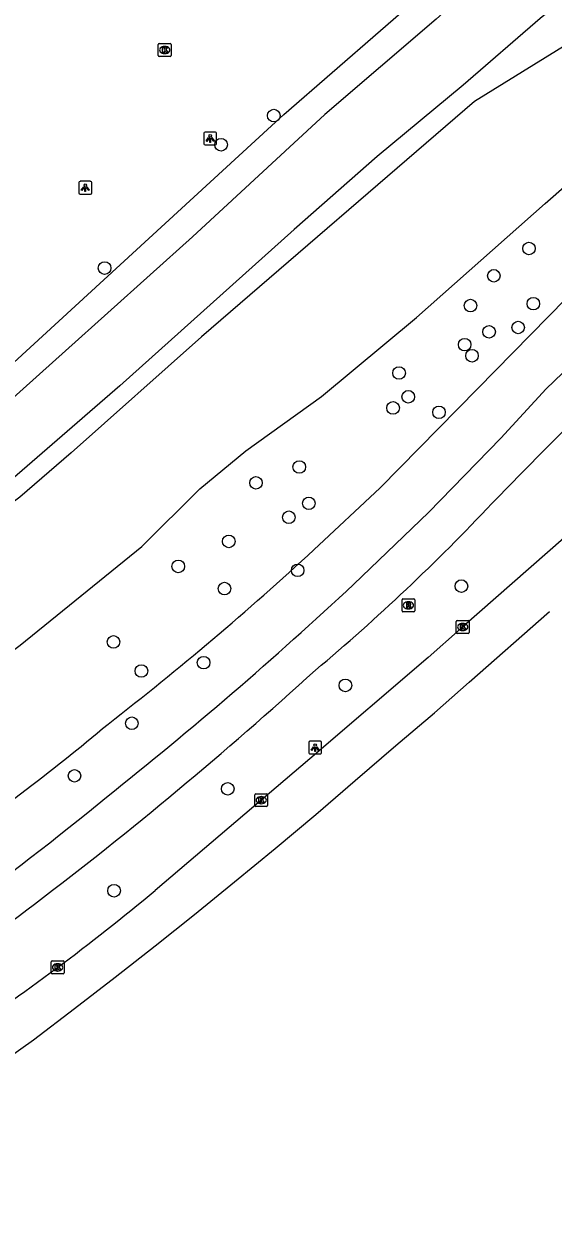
# Model space of a CAD drawing. Extents: x 157793 to 159380, y 380882 to 382313.
# Drawn here: x 158216 to 158257, y 380935.5 to 381028.3 of the extents above; entities that cross this region are included whole.
import ezdxf

# ---------------------------------------------------------------- set-up
doc = ezdxf.new("R2010")
doc.units = 0
for name, color, linetype in [('IMGEO_Berm_groen', 7, 'Continuous'), ('IMGEO_Boom', 7, 'Continuous'), ('IMGEO_Fietspad_gesloten', 7, 'Continuous'), ('IMGEO_Gemengd_bos', 7, 'Continuous'), ('IMGEO_Groenvoorziening', 7, 'Continuous'), ('IMGEO_Kolk', 7, 'Continuous'), ('IMGEO_Lichtpunt', 7, 'Continuous'), ('IMGEO_Rijbaan_regionaal_gesloten', 7, 'Continuous'), ('IMGEO_Rioolput', 7, 'Continuous'), ('IMGEO_Waterloop', 7, 'Continuous')]:
    doc.layers.add(name, color=color, linetype=linetype)

msp = doc.modelspace()

# ---------------------------------------------------------------- linework, layer by layer
at = {"layer": 'IMGEO_Berm_groen'}
msp.add_lwpolyline([(158238.475, 380987.482), (158243.61, 380992.305), (158251.168, 381000), (158264.948, 381014.029), (158265.928, 381017.719), (158270.036, 381021.233)], dxfattribs=at)
for centre, radius, start, end in [((158073.912, 381165.589), 242.494, 307.78486, 312.73667), ((158111.297, 381106.44), 172.971, 304.24768, 310.00282)]:
    msp.add_arc(centre, radius, start, end, dxfattribs=at)
at = {"layer": 'IMGEO_Boom'}
for centre in [(158235.361, 381021.224), (158231.267, 381018.956), (158255.178, 381010.895), (158222.221, 381009.371), (158252.45, 381008.775), (158250.634, 381006.457), (158255.516, 381006.608), (158254.339, 381004.758), (158252.08, 381004.419), (158250.182, 381003.426), (158250.754, 381002.56), (158245.092, 381001.219), (158245.803, 380999.373), (158244.622, 380998.508), (158248.189, 380998.167), (158237.338, 380993.919), (158233.979, 380992.687), (158238.08, 380991.096), (158236.53, 380990.014), (158231.866, 380988.139), (158227.945, 380986.193), (158237.213, 380985.889), (158231.533, 380984.469), (158249.93, 380984.662), (158222.912, 380980.325), (158229.908, 380978.718), (158225.08, 380978.07), (158240.924, 380976.946), (158224.338, 380974.008), (158219.884, 380969.921), (158231.788, 380968.914), (158222.958, 380960.994)]:
    msp.add_circle(centre, 0.489, dxfattribs=at)
at = {"layer": 'IMGEO_Fietspad_gesloten'}
for points in [[(158241.579, 380984.811), (158247.368, 380990.392), (158252.983, 380996.15), (158256.518, 381000), (158267.305, 381010.345), (158274.1, 381016.48)], [(158258.788, 380997.667), (158256.275, 380995.143), (158253.414, 380992.222), (158252.892, 380991.689), (158252.304, 380991.093)]]:
    msp.add_lwpolyline(points, dxfattribs=at)
for centre, radius, start, end in [((158136.68, 381099.673), 158.614, 309.97944, 316.7994), ((158023.013, 381219.252), 320.52, 308.4607, 312.99295), ((158021.873, 381216), 321.79, 307.27806, 312.33619), ((158061.311, 381164.107), 253.557, 302.61322, 309.43482), ((158041.565, 381191.213), 290.14, 302.51202, 307.14846)]:
    msp.add_arc(centre, radius, start, end, dxfattribs=at)
at = {"layer": 'IMGEO_Gemengd_bos'}
for points in [[(158210.933, 380998.175), (158212.921, 381000), (158236.13, 381021.306), (158269.927, 381050.711)], [(158256.752, 381036.697), (158247.96, 381028.718), (158239.322, 381021.306), (158229.059, 381011.805), (158215.9, 381000), (158206.906, 380991.931)]]:
    msp.add_lwpolyline(points, dxfattribs=at)
at = {"layer": 'IMGEO_Groenvoorziening'}
msp.add_lwpolyline([(158271.458, 381036.66), (158270.493, 381036.936), (158269.191, 381036.83), (158267.448, 381036.163), (158262.407, 381033.518), (158259.251, 381031.42), (158256.036, 381028.769), (158250.077, 381023.586), (158243.378, 381018.052), (158236.933, 381012.36), (158223.407, 381000.213), (158212.491, 380990.777), (158203.316, 380983.871), (158190.917, 380975.525), (158179.004, 380968.512), (158166.85, 380962.06), (158155.302, 380956.432), (158148.616, 380953.456), (158142.751, 380951.274), (158119.398, 380945.055)], dxfattribs=at)
at = {"layer": 'IMGEO_Kolk'}
for p, q in [((158226.392, 381025.892), (158226.392, 381026.744)), ((158226.467, 381026.818), (158227.319, 381026.818)), ((158226.88, 381026.598), (158226.905, 381026.598)), ((158227.393, 381026.744), (158227.393, 381025.892)), ((158227.319, 381025.818), (158226.467, 381025.818)), ((158226.903, 381026.038), (158226.878, 381026.038)), ((158249.529, 380981.061), (158249.529, 380981.913)), ((158249.604, 380981.987), (158250.456, 380981.987)), ((158250.53, 380981.913), (158250.53, 380981.061)), ((158250.456, 380980.987), (158249.604, 380980.987)), ((158250.04, 380981.207), (158250.015, 380981.207)), ((158250.017, 380981.767), (158250.042, 380981.767)), ((158233.88, 380967.605), (158233.88, 380968.457)), ((158233.955, 380968.531), (158234.807, 380968.531)), ((158234.368, 380968.311), (158234.393, 380968.311)), ((158234.881, 380968.457), (158234.881, 380967.605)), ((158234.807, 380967.531), (158233.955, 380967.531)), ((158234.391, 380967.751), (158234.366, 380967.751)), ((158218.071, 380954.61), (158218.071, 380955.462)), ((158218.146, 380955.536), (158218.998, 380955.536)), ((158218.559, 380955.316), (158218.584, 380955.316)), ((158219.072, 380955.462), (158219.072, 380954.61)), ((158218.998, 380954.536), (158218.146, 380954.536)), ((158218.582, 380954.756), (158218.557, 380954.756))]:
    msp.add_line(p, q, dxfattribs=at)
for points in [[(158226.392, 381025.892), (158226.392, 381026.744)], [(158226.467, 381026.818), (158227.319, 381026.818)], [(158226.713, 381026.518), (158226.836, 381026.518), (158226.836, 381026.367), (158226.966, 381026.518), (158227.13, 381026.518), (158226.984, 381026.367), (158227.137, 381026.118), (158226.985, 381026.118), (158226.9, 381026.282), (158226.836, 381026.215), (158226.836, 381026.118), (158226.713, 381026.118), (158226.713, 381026.518)], [(158227.393, 381026.744), (158227.393, 381025.892)], [(158227.319, 381025.818), (158226.467, 381025.818)], [(158249.529, 380981.061), (158249.529, 380981.913)], [(158249.604, 380981.987), (158250.456, 380981.987)], [(158250.53, 380981.913), (158250.53, 380981.061)], [(158250.456, 380980.987), (158249.604, 380980.987)], [(158249.85, 380981.687), (158249.973, 380981.687), (158249.973, 380981.536), (158250.103, 380981.687), (158250.267, 380981.687), (158250.121, 380981.536), (158250.274, 380981.287), (158250.122, 380981.287), (158250.037, 380981.451), (158249.973, 380981.384), (158249.973, 380981.287), (158249.85, 380981.287), (158249.85, 380981.687)], [(158233.88, 380967.605), (158233.88, 380968.457)], [(158233.955, 380968.531), (158234.807, 380968.531)], [(158234.201, 380968.231), (158234.324, 380968.231), (158234.324, 380968.08), (158234.454, 380968.231), (158234.618, 380968.231), (158234.472, 380968.08), (158234.625, 380967.831), (158234.473, 380967.831), (158234.388, 380967.995), (158234.324, 380967.928), (158234.324, 380967.831), (158234.201, 380967.831), (158234.201, 380968.231)], [(158234.881, 380968.457), (158234.881, 380967.605)], [(158234.807, 380967.531), (158233.955, 380967.531)], [(158218.071, 380954.61), (158218.071, 380955.462)], [(158218.146, 380955.536), (158218.998, 380955.536)], [(158218.392, 380955.236), (158218.515, 380955.236), (158218.515, 380955.085), (158218.645, 380955.236), (158218.809, 380955.236), (158218.663, 380955.085), (158218.816, 380954.836), (158218.664, 380954.836), (158218.579, 380955), (158218.515, 380954.933), (158218.515, 380954.836), (158218.392, 380954.836), (158218.392, 380955.236)], [(158219.072, 380955.462), (158219.072, 380954.61)], [(158218.998, 380954.536), (158218.146, 380954.536)]]:
    msp.add_lwpolyline(points, dxfattribs=at)
for centre, start, end in [((158226.469, 381026.742), 91.55205, 178.44795), ((158226.469, 381026.742), 91.55205, 178.44795), ((158227.317, 381026.742), 1.55205, 88.44795), ((158227.317, 381026.742), 1.55205, 88.44795), ((158226.469, 381025.894), 181.55205, 268.44795), ((158226.469, 381025.894), 181.55205, 268.44795), ((158227.317, 381025.894), 271.55205, 358.44795), ((158227.317, 381025.894), 271.55205, 358.44795), ((158249.606, 380981.911), 91.55205, 178.44795), ((158249.606, 380981.911), 91.55205, 178.44795), ((158250.454, 380981.911), 1.55205, 88.44795), ((158250.454, 380981.911), 1.55205, 88.44795), ((158249.606, 380981.063), 181.55205, 268.44795), ((158249.606, 380981.063), 181.55205, 268.44795), ((158250.454, 380981.063), 271.55205, 358.44795), ((158250.454, 380981.063), 271.55205, 358.44795), ((158233.957, 380968.455), 91.55205, 178.44795), ((158233.957, 380968.455), 91.55205, 178.44795), ((158234.805, 380968.455), 1.55205, 88.44795), ((158234.805, 380968.455), 1.55205, 88.44795), ((158233.957, 380967.607), 181.55205, 268.44795), ((158233.957, 380967.607), 181.55205, 268.44795), ((158234.805, 380967.607), 271.55205, 358.44795), ((158234.805, 380967.607), 271.55205, 358.44795), ((158218.148, 380955.46), 91.55205, 178.44795), ((158218.148, 380955.46), 91.55205, 178.44795), ((158218.996, 380955.46), 1.55205, 88.44795), ((158218.996, 380955.46), 1.55205, 88.44795), ((158218.148, 380954.612), 181.55205, 268.44795), ((158218.148, 380954.612), 181.55205, 268.44795), ((158218.996, 380954.612), 271.55205, 358.44795), ((158218.996, 380954.612), 271.55205, 358.44795)]:
    msp.add_arc(centre, 0.0765, start, end, dxfattribs=at)
for centre, major_axis, ratio, start_param, end_param in [((158226.879, 381026.318), (-0.387, 0.002), 0.722429, 4.712389, 7.853982), ((158226.904, 381026.318), (-0.39, 0.002), 0.717154, 1.570796, 4.712389), ((158250.016, 380981.487), (-0.387, 0.002), 0.722429, 4.712389, 7.853982), ((158250.041, 380981.487), (-0.39, 0.002), 0.717154, 1.570796, 4.712389), ((158234.367, 380968.031), (-0.387, 0.002), 0.722429, 4.712389, 7.853982), ((158234.392, 380968.031), (-0.39, 0.002), 0.717154, 1.570796, 4.712389), ((158218.558, 380955.036), (-0.387, 0.002), 0.722429, 4.712389, 7.853982), ((158218.583, 380955.036), (-0.39, 0.002), 0.717154, 1.570796, 4.712389)]:
    msp.add_ellipse(centre, major_axis=major_axis, ratio=ratio, start_param=start_param, end_param=end_param, dxfattribs=at)
at = {"layer": 'IMGEO_Lichtpunt'}
for p, q in [((158230.829, 381019.942), (158230.021, 381019.942)), ((158230.829, 381019.942), (158230.021, 381019.942)), ((158229.927, 381019.847), (158229.927, 381019.04)), ((158229.927, 381019.847), (158229.927, 381019.04)), ((158230.021, 381018.946), (158230.829, 381018.946)), ((158230.021, 381018.946), (158230.829, 381018.946)), ((158230.923, 381019.04), (158230.923, 381019.847)), ((158230.923, 381019.04), (158230.923, 381019.847)), ((158220.223, 381016.019), (158220.223, 381015.212)), ((158220.223, 381016.019), (158220.223, 381015.212)), ((158221.125, 381016.114), (158220.317, 381016.114)), ((158221.125, 381016.114), (158220.317, 381016.114)), ((158221.219, 381015.212), (158221.219, 381016.019)), ((158221.219, 381015.212), (158221.219, 381016.019)), ((158220.317, 381015.118), (158221.125, 381015.118)), ((158220.317, 381015.118), (158221.125, 381015.118)), ((158238.073, 380972.52), (158238.073, 380971.713)), ((158238.073, 380972.52), (158238.073, 380971.713)), ((158238.975, 380972.615), (158238.167, 380972.615)), ((158238.975, 380972.615), (158238.167, 380972.615)), ((158239.069, 380971.713), (158239.069, 380972.52)), ((158239.069, 380971.713), (158239.069, 380972.52)), ((158238.167, 380971.619), (158238.975, 380971.619)), ((158238.167, 380971.619), (158238.975, 380971.619))]:
    msp.add_line(p, q, dxfattribs=at)
for points in [[(158230.301, 381019.511), (158230.34, 381019.483), (158230.152, 381019.221), (158230.114, 381019.248), (158230.301, 381019.511)], [(158230.403, 381019.463), (158230.45, 381019.463), (158230.45, 381019.141), (158230.403, 381019.141), (158230.403, 381019.463)], [(158230.513, 381019.483), (158230.551, 381019.51), (158230.738, 381019.248), (158230.699, 381019.22), (158230.513, 381019.483)], [(158220.597, 381015.683), (158220.636, 381015.655), (158220.448, 381015.393), (158220.41, 381015.42), (158220.597, 381015.683)], [(158220.699, 381015.635), (158220.746, 381015.635), (158220.746, 381015.313), (158220.699, 381015.313), (158220.699, 381015.635)], [(158220.809, 381015.655), (158220.847, 381015.682), (158221.034, 381015.42), (158220.995, 381015.392), (158220.809, 381015.655)], [(158238.447, 380972.184), (158238.486, 380972.156), (158238.298, 380971.894), (158238.26, 380971.921), (158238.447, 380972.184)], [(158238.549, 380972.136), (158238.596, 380972.136), (158238.596, 380971.814), (158238.549, 380971.814), (158238.549, 380972.136)], [(158238.659, 380972.156), (158238.697, 380972.183), (158238.884, 380971.921), (158238.845, 380971.893), (158238.659, 380972.156)]]:
    msp.add_lwpolyline(points, dxfattribs=at)
for centre in [(158230.426, 381019.645), (158220.722, 381015.817), (158238.572, 380972.318)]:
    msp.add_circle(centre, 0.0994, dxfattribs=at)
for centre, start, end in [((158230.021, 381019.847), 90, 180), ((158230.021, 381019.847), 90, 180), ((158230.829, 381019.847), 0, 90), ((158230.829, 381019.847), 0, 90), ((158230.021, 381019.04), 180, 270), ((158230.021, 381019.04), 180, 270), ((158230.829, 381019.04), 270, 0), ((158230.829, 381019.04), 270, 360), ((158220.317, 381016.019), 90, 180), ((158220.317, 381016.019), 90, 180), ((158221.125, 381016.019), 0, 90), ((158221.125, 381016.019), 0, 90), ((158220.317, 381015.212), 180, 270), ((158220.317, 381015.212), 180, 270), ((158221.125, 381015.212), 270, 0), ((158221.125, 381015.212), 270, 360), ((158238.167, 380972.52), 90, 180), ((158238.167, 380972.52), 90, 180), ((158238.975, 380972.52), 0, 90), ((158238.975, 380972.52), 0, 90), ((158238.167, 380971.713), 180, 270), ((158238.167, 380971.713), 180, 270), ((158238.975, 380971.713), 270, 0), ((158238.975, 380971.713), 270, 360)]:
    msp.add_arc(centre, 0.0946, start, end, dxfattribs=at)
at = {"layer": 'IMGEO_Rijbaan_regionaal_gesloten'}
for points in [[(158273.104, 381001.743), (158271.109, 381000), (158268.64, 380997.842), (158249.856, 380981.333), (158247.343, 380979.124), (158238.152, 380971.236), (158226.148, 380961.017)], [(158209.963, 380944.634), (158216.697, 380949.415), (158219.874, 380951.841), (158223.052, 380954.267), (158226.139, 380956.707), (158229.196, 380959.152), (158232.319, 380961.689), (158235.455, 380964.278), (158238.615, 380966.93), (158241.688, 380969.549), (158244.83, 380972.268), (158247.842, 380974.827), (158250.542, 380977.209), (158256.762, 380982.696)]]:
    msp.add_lwpolyline(points, dxfattribs=at)
msp.add_arc((158108.819, 381101.853), 183.305, 303.70147, 309.7973, dxfattribs=at)
at = {"layer": 'IMGEO_Rioolput'}
for p, q in [((158245.393, 380983.671), (158246.245, 380983.671)), ((158245.318, 380982.745), (158245.318, 380983.597)), ((158245.829, 380982.891), (158245.804, 380982.891)), ((158245.806, 380983.451), (158245.831, 380983.451)), ((158246.319, 380983.597), (158246.319, 380982.745)), ((158246.245, 380982.671), (158245.393, 380982.671))]:
    msp.add_line(p, q, dxfattribs=at)
for points in [[(158245.393, 380983.671), (158246.245, 380983.671)], [(158245.318, 380982.745), (158245.318, 380983.597)], [(158245.907, 380983.369), (158245.655, 380983.371), (158245.655, 380982.971)], [(158245.655, 380982.971), (158245.779, 380982.971), (158245.779, 380983.133), (158245.79, 380983.133)], [(158245.833, 380983.29), (158245.779, 380983.29), (158245.779, 380983.209)], [(158245.779, 380983.209), (158245.831, 380983.209)], [(158245.837, 380983.104), (158245.908, 380982.971), (158246.048, 380982.971), (158245.983, 380983.097)], [(158246.319, 380983.597), (158246.319, 380982.745)], [(158246.245, 380982.671), (158245.393, 380982.671)]]:
    msp.add_lwpolyline(points, dxfattribs=at)
for centre, radius, start, end in [((158245.395, 380983.595), 0.0765, 91.55205, 178.44795), ((158245.395, 380983.595), 0.0765, 91.55205, 178.44795), ((158246.243, 380983.595), 0.0765, 1.55205, 88.44795), ((158246.243, 380983.595), 0.0765, 1.55205, 88.44795), ((158245.395, 380982.747), 0.0765, 181.55205, 268.44795), ((158245.395, 380982.747), 0.0765, 181.55205, 268.44795), ((158245.789, 380983.08), 0.0533, 26.02933, 88.69889), ((158245.815, 380983.398), 0.19, 274.7715, 282.96867), ((158245.839, 380983.194), 0.0964, 77.00612, 93.18647), ((158245.853, 380983.251), 0.0378, 276.66336, 79.67722), ((158245.906, 380983.259), 0.109, 350.36119, 89.41601), ((158245.904, 380983.259), 0.112, 277.58423, 350.98172), ((158245.888, 380983.044), 0.108, 29.51342, 73.79051), ((158246.243, 380982.747), 0.0765, 271.55205, 358.44795), ((158246.243, 380982.747), 0.0765, 271.55205, 358.44795)]:
    msp.add_arc(centre, radius, start, end, dxfattribs=at)
for centre, major_axis, ratio, start_param, end_param in [((158245.805, 380983.171), (-0.387, 0.002), 0.722429, 4.712389, 7.853982), ((158245.83, 380983.171), (-0.39, 0.002), 0.717154, 1.570796, 4.712389)]:
    msp.add_ellipse(centre, major_axis=major_axis, ratio=ratio, start_param=start_param, end_param=end_param, dxfattribs=at)
at = {"layer": 'IMGEO_Waterloop'}
for points in [[(158136.853, 380935.482), (158141.776, 380936.608), (158147.67, 380938.685), (158155.995, 380942.493), (158165.082, 380947.267), (158175.125, 380953.328), (158187.458, 380960.192), (158196.806, 380966.327), (158205.084, 380972.073), (158215.657, 380980.087), (158225.123, 380987.749), (158229.624, 380992.227), (158233.19, 380995.185), (158239.068, 380999.395), (158246.448, 381005.529), (158256.43, 381014.389), (158268.627, 381025.096), (158267.946, 381025.809), (158273.091, 381032.165)], [(158261.03, 381028.554), (158250.954, 381022.323), (158229.749, 381004.027), (158219.625, 380995.025), (158215.648, 380991.572), (158208.499, 380986.232), (158199.847, 380979.797), (158190.634, 380973.857), (158171.137, 380963.007), (158154.346, 380954.381), (158149.694, 380952.409), (158143.186, 380950.032), (158136.058, 380947.797)]]:
    msp.add_lwpolyline(points, dxfattribs=at)

doc.saveas('drawing.dxf')
